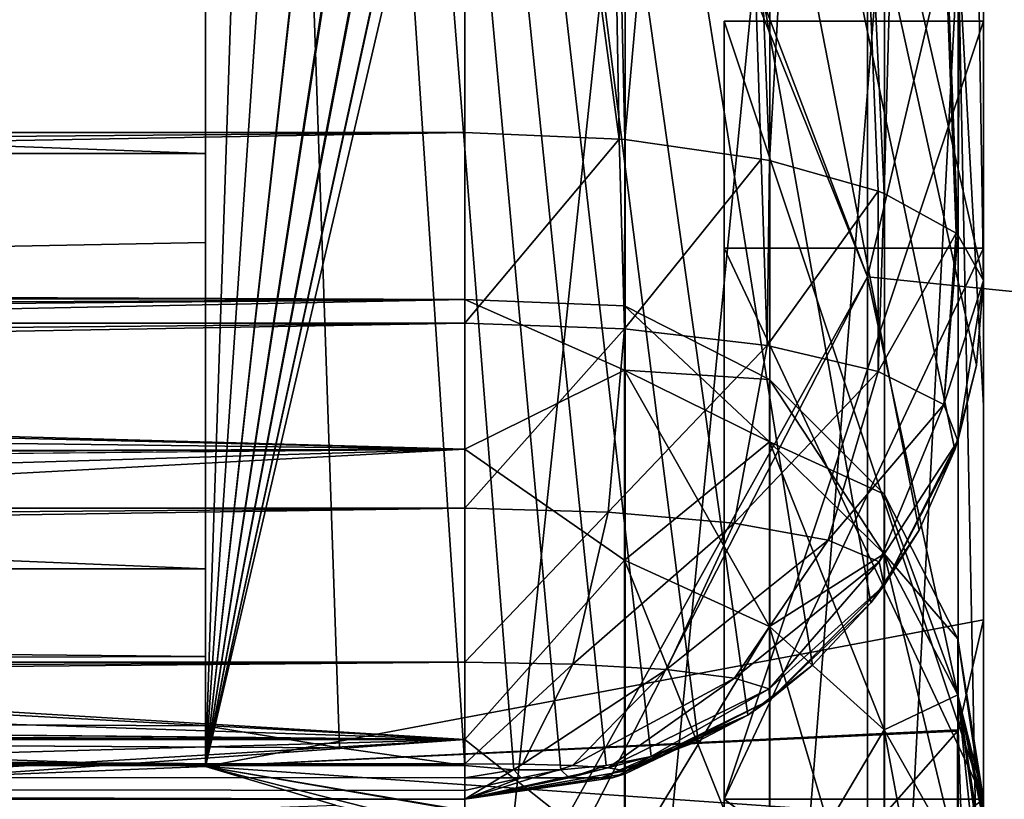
# Model space of a CAD drawing. Header units: millimetres. Extents: x -143 to 143, y -35 to 35.
# Tile 503 of 533: x 139.59 to 141.49, y 4 to 5.5. Entities that reach past the tile are written whole.
import ezdxf

# ---------------------------------------------------------------- set-up
doc = ezdxf.new("R2010")
doc.units = ezdxf.units.MM
doc.header["$LTSCALE"] = 65.185185
for name, color, linetype in [('1137', 7, 'CONTINUOUS'), ('1142', 7, 'CONTINUOUS'), ('1145', 7, 'CONTINUOUS'), ('1146', 7, 'CONTINUOUS'), ('1147', 7, 'CONTINUOUS'), ('1148', 7, 'CONTINUOUS'), ('1149', 7, 'CONTINUOUS'), ('1150', 7, 'CONTINUOUS'), ('1152', 7, 'CONTINUOUS'), ('1153', 7, 'CONTINUOUS'), ('1154', 7, 'CONTINUOUS'), ('1155', 7, 'CONTINUOUS'), ('1196', 7, 'CONTINUOUS'), ('1301', 7, 'CONTINUOUS'), ('1323', 7, 'CONTINUOUS'), ('1450', 7, 'CONTINUOUS'), ('1452', 7, 'CONTINUOUS'), ('1596', 7, 'CONTINUOUS'), ('1745', 7, 'CONTINUOUS'), ('1760', 7, 'CONTINUOUS'), ('1763', 7, 'CONTINUOUS'), ('1765', 7, 'CONTINUOUS'), ('849', 7, 'CONTINUOUS'), ('861', 7, 'CONTINUOUS'), ('869', 7, 'CONTINUOUS'), ('872', 7, 'CONTINUOUS'), ('873', 7, 'CONTINUOUS'), ('874', 7, 'CONTINUOUS'), ('875', 7, 'CONTINUOUS'), ('876', 7, 'CONTINUOUS'), ('877', 7, 'CONTINUOUS'), ('878', 7, 'CONTINUOUS'), ('884', 7, 'CONTINUOUS'), ('893', 7, 'CONTINUOUS'), ('894', 7, 'CONTINUOUS'), ('895', 7, 'CONTINUOUS')]:
    doc.layers.add(name, color=color, linetype=linetype)

msp = doc.modelspace()

# ---------------------------------------------------------------- linework, layer by layer
at = {"layer": '1137', "linetype": 'CONTINUOUS'}
for points in [[(93.65, 3.264, 18.2098), (93.65, 6.3704, 17.3686), (140.45, 6.0649, 17.4776), (93.65, 3.264, 18.2098)], [(140.45, 3.0752, 18.2426), (93.65, 3.264, 18.2098), (140.45, 6.0649, 17.4776), (140.45, 3.0752, 18.2426)]]:
    msp.add_3dface(points, dxfattribs=at)
at = {"layer": '1142', "linetype": 'CONTINUOUS'}
for points in [[(141.45, 6.2823, 16.3335), (141.45, 4.7587, 16.8406), (141.4013, 5.6482, 16.8887), (141.45, 6.2823, 16.3335)], [(140.45, 3.0752, 18.2426), (140.45, 6.0649, 17.4776), (140.759, 5.997, 17.4493), (140.45, 3.0752, 18.2426)], [(140.45, 3.0752, 18.2426), (140.759, 5.997, 17.4493), (140.759, 3.0401, 18.1989), (140.45, 3.0752, 18.2426)], [(140.759, 5.997, 17.4493), (141.038, 5.8981, 17.3328), (140.759, 3.0401, 18.1989), (140.759, 5.997, 17.4493)], [(141.038, 5.8981, 17.3328), (141.038, 2.9892, 18.0632), (140.759, 3.0401, 18.1989), (141.038, 5.8981, 17.3328)], [(141.038, 5.8981, 17.3328), (141.2594, 5.778, 17.1396), (141.038, 2.9892, 18.0632), (141.038, 5.8981, 17.3328)], [(141.2594, 5.778, 17.1396), (141.2594, 2.9276, 17.8488), (141.038, 2.9892, 18.0632), (141.2594, 5.778, 17.1396)], [(141.2594, 5.778, 17.1396), (141.4013, 5.6482, 16.8887), (141.2594, 2.9276, 17.8488), (141.2594, 5.778, 17.1396)], [(141.4013, 5.6482, 16.8887), (141.4013, 2.8613, 17.5768), (141.2594, 2.9276, 17.8488), (141.4013, 5.6482, 16.8887)], [(141.45, 4.7587, 16.8406), (141.45, 3.1952, 17.2058), (141.4013, 5.6482, 16.8887), (141.45, 4.7587, 16.8406)], [(141.4013, 5.6482, 16.8887), (141.45, 3.1952, 17.2058), (141.4013, 2.8613, 17.5768), (141.4013, 5.6482, 16.8887)]]:
    msp.add_3dface(points, dxfattribs=at)
at = {"layer": '1145', "linetype": 'CONTINUOUS'}
for points in [[(120.15, 5.9628, -5.3333), (139.95, 5.9628, -5.3333), (139.95, 5.2452, -6.0405), (120.15, 5.9628, -5.3333)], [(120.15, 5.2452, -6.0405), (120.15, 5.9628, -5.3333), (139.95, 5.2452, -6.0405), (120.15, 5.2452, -6.0405)], [(120.15, 4.4444, -6.6518), (120.15, 5.2452, -6.0405), (139.95, 4.4444, -6.6518), (120.15, 4.4444, -6.6518)], [(139.95, 4.4444, -6.6518), (120.15, 5.2452, -6.0405), (139.95, 5.2452, -6.0405), (139.95, 4.4444, -6.6518)]]:
    msp.add_3dface(points, dxfattribs=at)
at = {"layer": '1146', "linetype": 'CONTINUOUS'}
for points in [[(120.15, 5.9628, 5.3333), (120.15, 4.7183, 6.4604), (139.95, 5.9628, 5.3333), (120.15, 5.9628, 5.3333)], [(139.95, 5.9628, 5.3333), (120.15, 4.7183, 6.4604), (139.95, 5.0731, 6.1858), (139.95, 5.9628, 5.3333)], [(120.15, 4.7183, 6.4604), (139.95, 4.063, 6.8914), (139.95, 5.0731, 6.1858), (120.15, 4.7183, 6.4604)], [(120.15, 3.266, 7.303), (139.95, 4.063, 6.8914), (120.15, 4.7183, 6.4604), (120.15, 3.266, 7.303)], [(140.2008, 3.9883, 6.9349), (139.95, 4.063, 6.8914), (120.15, 3.266, 7.303), (140.2008, 3.9883, 6.9349)]]:
    msp.add_3dface(points, dxfattribs=at)
at = {"layer": '1147', "linetype": 'CONTINUOUS'}
for points in [[(139.95, 14.419, -11.5906), (139.95, 11.5906, -14.419), (139.95, 4.1417, -6.9701), (139.95, 14.419, -11.5906)], [(139.95, 14.419, -11.5906), (139.95, 4.1417, -6.9701), (139.95, 7.8284, -5), (139.95, 14.419, -11.5906)], [(139.95, 7.8284, -5), (139.95, 4.1417, -6.9701), (139.95, 6.7082, -5), (139.95, 7.8284, -5)], [(139.95, 4.1417, -6.9701), (139.95, 5.2452, -6.0405), (139.95, 6.7082, -5), (139.95, 4.1417, -6.9701)], [(139.95, 6.7082, -5), (139.95, 5.2452, -6.0405), (139.95, 6.4315, -5.039), (139.95, 6.7082, -5)], [(139.95, 6.4315, -5.039), (139.95, 5.2452, -6.0405), (139.95, 6.1764, -5.1531), (139.95, 6.4315, -5.039)], [(139.95, 5.2452, -6.0405), (139.95, 5.9628, -5.3333), (139.95, 6.1764, -5.1531), (139.95, 5.2452, -6.0405)], [(139.95, 4.4444, -6.6518), (139.95, 5.2452, -6.0405), (139.95, 4.1417, -6.9701), (139.95, 4.4444, -6.6518)], [(139.95, 4.2754, -6.7942), (139.95, 4.4444, -6.6518), (139.95, 4.1417, -6.9701), (139.95, 4.2754, -6.7942)]]:
    msp.add_3dface(points, dxfattribs=at)
at = {"layer": '1148', "linetype": 'CONTINUOUS'}
for points in [[(120.15, 4.4444, -6.6518), (139.95, 4.4444, -6.6518), (139.95, 4.2754, -6.7942), (120.15, 4.4444, -6.6518)], [(120.15, 4.4444, -6.6518), (139.95, 4.2754, -6.7942), (120.15, 4.2067, -6.8745), (120.15, 4.4444, -6.6518)], [(139.95, 4.2754, -6.7942), (139.95, 4.1417, -6.9701), (120.15, 4.2067, -6.8745), (139.95, 4.2754, -6.7942)], [(139.95, 4.1417, -6.9701), (140.2081, 4.0991, -7.0492), (120.15, 4.2067, -6.8745), (139.95, 4.1417, -6.9701)], [(140.2081, 4.0991, -7.0492), (140.45, 4.0649, -7.129), (120.15, 4.2067, -6.8745), (140.2081, 4.0991, -7.0492)], [(120.15, 4.2067, -6.8745), (140.45, 4.0649, -7.129), (120.15, 4.053, -7.1622), (120.15, 4.2067, -6.8745)], [(120.15, 4.053, -7.1622), (140.45, 4.0649, -7.129), (140.45, 4.0413, -7.1987), (120.15, 4.053, -7.1622)], [(120.15, 4, -7.4833), (120.15, 4.053, -7.1622), (140.45, 4, -7.4833), (120.15, 4, -7.4833)], [(140.45, 4, -7.4833), (120.15, 4.053, -7.1622), (140.45, 4.0164, -7.3032), (140.45, 4, -7.4833)], [(140.45, 4.0164, -7.3032), (120.15, 4.053, -7.1622), (140.45, 4.0413, -7.1987), (140.45, 4.0164, -7.3032)]]:
    msp.add_3dface(points, dxfattribs=at)
at = {"layer": '1149', "linetype": 'CONTINUOUS'}
for points in [[(139.95, 11.5906, -14.419), (141.45, 10.4797, -14.0152), (141.45, 5, -8.5355), (139.95, 11.5906, -14.419)], [(139.95, 11.5906, -14.419), (141.45, 5, -8.5355), (141.4366, 4.8367, -8.3659), (139.95, 11.5906, -14.419)], [(139.95, 4.1417, -6.9701), (139.95, 11.5906, -14.419), (140.2081, 4.0991, -7.0492), (139.95, 4.1417, -6.9701)], [(139.95, 11.5906, -14.419), (140.45, 4.0649, -7.129), (140.2081, 4.0991, -7.0492), (139.95, 11.5906, -14.419)], [(140.45, 4.0649, -7.129), (139.95, 11.5906, -14.419), (140.5443, 4.0566, -7.1652), (140.45, 4.0649, -7.129)], [(140.5443, 4.0566, -7.1652), (139.95, 11.5906, -14.419), (140.6349, 4.0566, -7.2079), (140.5443, 4.0566, -7.1652)], [(140.6349, 4.0566, -7.2079), (139.95, 11.5906, -14.419), (140.7229, 4.0648, -7.2576), (140.6349, 4.0566, -7.2079)], [(140.7229, 4.0648, -7.2576), (139.95, 11.5906, -14.419), (140.8096, 4.0821, -7.3157), (140.7229, 4.0648, -7.2576)], [(140.8096, 4.0821, -7.3157), (139.95, 11.5906, -14.419), (140.8997, 4.1119, -7.388), (140.8096, 4.0821, -7.3157)], [(140.8997, 4.1119, -7.388), (139.95, 11.5906, -14.419), (140.9956, 4.162, -7.4833), (140.8997, 4.1119, -7.388)], [(140.9956, 4.162, -7.4833), (139.95, 11.5906, -14.419), (141.1205, 4.2581, -7.6383), (140.9956, 4.162, -7.4833)], [(141.1205, 4.2581, -7.6383), (139.95, 11.5906, -14.419), (141.2333, 4.3784, -7.8118), (141.1205, 4.2581, -7.6383)], [(141.2333, 4.3784, -7.8118), (139.95, 11.5906, -14.419), (141.3265, 4.5187, -7.996), (141.2333, 4.3784, -7.8118)], [(141.3265, 4.5187, -7.996), (139.95, 11.5906, -14.419), (141.3952, 4.6736, -8.1833), (141.3265, 4.5187, -7.996)], [(141.3952, 4.6736, -8.1833), (139.95, 11.5906, -14.419), (141.4366, 4.8367, -8.3659), (141.3952, 4.6736, -8.1833)]]:
    msp.add_3dface(points, dxfattribs=at)
at = {"layer": '1150', "linetype": 'CONTINUOUS'}
for points in [[(140.45, 7.4732, -16.9234), (140.45, 5.2857, -17.7288), (140.7474, 5.2728, -17.6855), (140.45, 7.4732, -16.9234)], [(140.45, 7.4732, -16.9234), (140.7474, 5.2728, -17.6855), (140.7088, 7.4594, -16.8922), (140.45, 7.4732, -16.9234)], [(140.7474, 5.2728, -17.6855), (140.7589, 5.2717, -17.682), (140.7088, 7.4594, -16.8922), (140.7474, 5.2728, -17.6855)], [(140.7088, 7.4594, -16.8922), (140.7589, 5.2717, -17.682), (140.95, 7.4191, -16.8008), (140.7088, 7.4594, -16.8922)], [(140.7589, 5.2717, -17.682), (141.0218, 5.2344, -17.5567), (140.95, 7.4191, -16.8008), (140.7589, 5.2717, -17.682)], [(141.0218, 5.2344, -17.5567), (141.0377, 5.2312, -17.5459), (140.95, 7.4191, -16.8008), (141.0218, 5.2344, -17.5567)], [(140.95, 7.4191, -16.8008), (141.0377, 5.2312, -17.5459), (141.1571, 7.3549, -16.6555), (140.95, 7.4191, -16.8008)], [(141.0377, 5.2312, -17.5459), (141.2474, 5.1724, -17.3488), (141.1571, 7.3549, -16.6555), (141.0377, 5.2312, -17.5459)], [(141.2474, 5.1724, -17.3488), (141.259, 5.168, -17.3338), (141.1571, 7.3549, -16.6555), (141.2474, 5.1724, -17.3488)], [(141.1571, 7.3549, -16.6555), (141.259, 5.168, -17.3338), (141.316, 7.2712, -16.466), (141.1571, 7.3549, -16.6555)], [(141.259, 5.168, -17.3338), (141.3974, 5.0914, -17.0772), (141.316, 7.2712, -16.466), (141.259, 5.168, -17.3338)], [(141.3974, 5.0914, -17.0772), (141.401, 5.0883, -17.0667), (141.316, 7.2712, -16.466), (141.3974, 5.0914, -17.0772)], [(141.316, 7.2712, -16.466), (141.401, 5.0883, -17.0667), (141.4159, 7.1738, -16.2454), (141.316, 7.2712, -16.466)], [(141.401, 5.0883, -17.0667), (141.45, 5, -16.7705), (141.4159, 7.1738, -16.2454), (141.401, 5.0883, -17.0667)], [(141.45, 5, -16.7705), (141.45, 7.0667, -16.0097), (141.4159, 7.1738, -16.2454), (141.45, 5, -16.7705)]]:
    msp.add_3dface(points, dxfattribs=at)
at = {"layer": '1152', "linetype": 'CONTINUOUS'}
for points in [[(140.7474, 5.2728, -17.6855), (140.45, 5.2857, -17.7288), (140.45, 4.9177, -17.7671), (140.7474, 5.2728, -17.6855)], [(140.7577, 4.9066, -17.7174), (140.7474, 5.2728, -17.6855), (140.45, 4.9177, -17.7671), (140.7577, 4.9066, -17.7174)], [(140.7589, 5.2717, -17.682), (140.7474, 5.2728, -17.6855), (140.7577, 4.9066, -17.7174), (140.7589, 5.2717, -17.682)], [(141.0218, 5.2344, -17.5567), (140.7589, 5.2717, -17.682), (140.7577, 4.9066, -17.7174), (141.0218, 5.2344, -17.5567)], [(141.0218, 5.2344, -17.5567), (140.7577, 4.9066, -17.7174), (141.0334, 4.8749, -17.573), (141.0218, 5.2344, -17.5567)], [(141.0377, 5.2312, -17.5459), (141.0218, 5.2344, -17.5567), (141.0334, 4.8749, -17.573), (141.0377, 5.2312, -17.5459)], [(141.2474, 5.1724, -17.3488), (141.0377, 5.2312, -17.5459), (141.0334, 4.8749, -17.573), (141.2474, 5.1724, -17.3488)], [(141.2474, 5.1724, -17.3488), (141.0334, 4.8749, -17.573), (141.2469, 4.8249, -17.3487), (141.2474, 5.1724, -17.3488)], [(141.259, 5.168, -17.3338), (141.2474, 5.1724, -17.3488), (141.2469, 4.8249, -17.3487), (141.259, 5.168, -17.3338)], [(141.3974, 5.0914, -17.0772), (141.259, 5.168, -17.3338), (141.2469, 4.8249, -17.3487), (141.3974, 5.0914, -17.0772)], [(141.3974, 5.0914, -17.0772), (141.2469, 4.8249, -17.3487), (141.3738, 4.7613, -17.0697), (141.3974, 5.0914, -17.0772)], [(141.401, 5.0883, -17.0667), (141.3974, 5.0914, -17.0772), (141.3738, 4.7613, -17.0697), (141.401, 5.0883, -17.0667)], [(141.45, 5, -16.7705), (141.401, 5.0883, -17.0667), (141.3738, 4.7613, -17.0697), (141.45, 5, -16.7705)], [(141.45, 5, -16.7705), (141.3738, 4.7613, -17.0697), (141.4011, 4.691, -16.7705), (141.45, 5, -16.7705)], [(140.45, 4.561, -17.669), (140.7577, 4.9066, -17.7174), (140.45, 4.9177, -17.7671), (140.45, 4.561, -17.669)], [(140.7265, 4.5535, -17.6215), (140.7577, 4.9066, -17.7174), (140.45, 4.561, -17.669), (140.7265, 4.5535, -17.6215)], [(140.7577, 4.9066, -17.7174), (140.7265, 4.5535, -17.6215), (141.0334, 4.8749, -17.573), (140.7577, 4.9066, -17.7174)], [(141.0334, 4.8749, -17.573), (140.7265, 4.5535, -17.6215), (140.9697, 4.5322, -17.4854), (141.0334, 4.8749, -17.573)], [(141.0334, 4.8749, -17.573), (140.9697, 4.5322, -17.4854), (141.2469, 4.8249, -17.3487), (141.0334, 4.8749, -17.573)], [(141.2469, 4.8249, -17.3487), (140.9697, 4.5322, -17.4854), (141.1505, 4.4991, -17.2788), (141.2469, 4.8249, -17.3487)], [(141.2469, 4.8249, -17.3487), (141.1505, 4.4991, -17.2788), (141.3738, 4.7613, -17.0697), (141.2469, 4.8249, -17.3487)], [(141.3738, 4.7613, -17.0697), (141.1505, 4.4991, -17.2788), (141.2491, 4.4574, -17.0293), (141.3738, 4.7613, -17.0697)], [(141.3738, 4.7613, -17.0697), (141.2491, 4.4574, -17.0293), (141.4011, 4.691, -16.7705), (141.3738, 4.7613, -17.0697)], [(141.4011, 4.691, -16.7705), (141.2491, 4.4574, -17.0293), (141.259, 4.4122, -16.7705), (141.4011, 4.691, -16.7705)], [(140.45, 4.2644, -17.4479), (140.7265, 4.5535, -17.6215), (140.45, 4.561, -17.669), (140.45, 4.2644, -17.4479)], [(140.6581, 4.2606, -17.4108), (140.7265, 4.5535, -17.6215), (140.45, 4.2644, -17.4479), (140.6581, 4.2606, -17.4108)], [(140.7265, 4.5535, -17.6215), (140.6581, 4.2606, -17.4108), (140.9697, 4.5322, -17.4854), (140.7265, 4.5535, -17.6215)], [(140.9697, 4.5322, -17.4854), (140.6581, 4.2606, -17.4108), (140.8389, 4.25, -17.3055), (140.9697, 4.5322, -17.4854)], [(140.9697, 4.5322, -17.4854), (140.8389, 4.25, -17.3055), (141.1505, 4.4991, -17.2788), (140.9697, 4.5322, -17.4854)], [(141.1505, 4.4991, -17.2788), (140.8389, 4.25, -17.3055), (140.9698, 4.2335, -17.1477), (141.1505, 4.4991, -17.2788)], [(141.1505, 4.4991, -17.2788), (140.9698, 4.2335, -17.1477), (141.2491, 4.4574, -17.0293), (141.1505, 4.4991, -17.2788)], [(141.2491, 4.4574, -17.0293), (140.9698, 4.2335, -17.1477), (141.0369, 4.213, -16.9606), (141.2491, 4.4574, -17.0293)], [(141.2491, 4.4574, -17.0293), (141.0369, 4.213, -16.9606), (141.259, 4.4122, -16.7705), (141.2491, 4.4574, -17.0293)], [(141.259, 4.4122, -16.7705), (141.0369, 4.213, -16.9606), (141.0378, 4.191, -16.7705), (141.259, 4.4122, -16.7705)], [(140.45, 4.0684, -17.1341), (140.6581, 4.2606, -17.4108), (140.45, 4.2644, -17.4479), (140.45, 4.0684, -17.1341)], [(140.5615, 4.0674, -17.1138), (140.6581, 4.2606, -17.4108), (140.45, 4.0684, -17.1341), (140.5615, 4.0674, -17.1138)], [(140.6581, 4.2606, -17.4108), (140.5615, 4.0674, -17.1138), (140.8389, 4.25, -17.3055), (140.6581, 4.2606, -17.4108)], [(140.8389, 4.25, -17.3055), (140.5615, 4.0674, -17.1138), (140.6579, 4.0646, -17.0565), (140.8389, 4.25, -17.3055)], [(140.8389, 4.25, -17.3055), (140.6579, 4.0646, -17.0565), (140.9698, 4.2335, -17.1477), (140.8389, 4.25, -17.3055)], [(140.9698, 4.2335, -17.1477), (140.6579, 4.0646, -17.0565), (140.7266, 4.0602, -16.9712), (140.9698, 4.2335, -17.1477)], [(140.9698, 4.2335, -17.1477), (140.7266, 4.0602, -16.9712), (141.0369, 4.213, -16.9606), (140.9698, 4.2335, -17.1477)], [(141.0369, 4.213, -16.9606), (140.7266, 4.0602, -16.9712), (140.7605, 4.0547, -16.8711), (141.0369, 4.213, -16.9606)], [(141.0369, 4.213, -16.9606), (140.7605, 4.0547, -16.8711), (141.0378, 4.191, -16.7705), (141.0369, 4.213, -16.9606)], [(141.0378, 4.191, -16.7705), (140.7605, 4.0547, -16.8711), (140.759, 4.0489, -16.7705), (141.0378, 4.191, -16.7705)], [(140.45, 4, -16.7705), (140.5615, 4.0674, -17.1138), (140.45, 4.0684, -17.1341), (140.45, 4, -16.7705)], [(140.5615, 4.0674, -17.1138), (140.45, 4, -16.7705), (140.6579, 4.0646, -17.0565), (140.5615, 4.0674, -17.1138)], [(140.6579, 4.0646, -17.0565), (140.45, 4, -16.7705), (140.7266, 4.0602, -16.9712), (140.6579, 4.0646, -17.0565)], [(140.7266, 4.0602, -16.9712), (140.45, 4, -16.7705), (140.7605, 4.0547, -16.8711), (140.7266, 4.0602, -16.9712)], [(140.7605, 4.0547, -16.8711), (140.45, 4, -16.7705), (140.759, 4.0489, -16.7705), (140.7605, 4.0547, -16.8711)]]:
    msp.add_3dface(points, dxfattribs=at)
at = {"layer": '1153', "linetype": 'CONTINUOUS'}
for points in [[(141.45, 5, -8.5355), (141.45, 5, -16.7705), (141.4011, 4.691, -16.7705), (141.45, 5, -8.5355)], [(141.4366, 4.8367, -8.3659), (141.45, 5, -8.5355), (141.4011, 4.691, -16.7705), (141.4366, 4.8367, -8.3659)], [(141.3952, 4.6736, -8.1833), (141.4366, 4.8367, -8.3659), (141.4011, 4.691, -16.7705), (141.3952, 4.6736, -8.1833)], [(141.3952, 4.6736, -8.1833), (141.4011, 4.691, -16.7705), (141.259, 4.4122, -16.7705), (141.3952, 4.6736, -8.1833)], [(141.3265, 4.5187, -7.996), (141.3952, 4.6736, -8.1833), (141.259, 4.4122, -16.7705), (141.3265, 4.5187, -7.996)], [(141.2333, 4.3784, -7.8118), (141.3265, 4.5187, -7.996), (141.259, 4.4122, -16.7705), (141.2333, 4.3784, -7.8118)], [(141.2333, 4.3784, -7.8118), (141.259, 4.4122, -16.7705), (141.0378, 4.191, -16.7705), (141.2333, 4.3784, -7.8118)], [(141.1205, 4.2581, -7.6383), (141.2333, 4.3784, -7.8118), (141.0378, 4.191, -16.7705), (141.1205, 4.2581, -7.6383)], [(140.9956, 4.162, -7.4833), (141.1205, 4.2581, -7.6383), (141.0378, 4.191, -16.7705), (140.9956, 4.162, -7.4833)], [(140.9956, 4.162, -7.4833), (141.0378, 4.191, -16.7705), (140.759, 4.0489, -16.7705), (140.9956, 4.162, -7.4833)], [(140.9956, 4.162, -7.4833), (140.759, 4.0489, -16.7705), (140.7346, 4.0413, -7.4833), (140.9956, 4.162, -7.4833)], [(140.759, 4.0489, -16.7705), (140.45, 4, -16.7705), (140.7346, 4.0413, -7.4833), (140.759, 4.0489, -16.7705)], [(140.45, 4, -16.7705), (140.45, 4, -7.4833), (140.7346, 4.0413, -7.4833), (140.45, 4, -16.7705)]]:
    msp.add_3dface(points, dxfattribs=at)
at = {"layer": '1154', "linetype": 'CONTINUOUS'}
for points in [[(140.8997, 4.1119, -7.388), (140.9956, 4.162, -7.4833), (140.7129, 4.0413, -7.3744), (140.8997, 4.1119, -7.388)], [(140.9956, 4.162, -7.4833), (140.7346, 4.0413, -7.4833), (140.7129, 4.0413, -7.3744), (140.9956, 4.162, -7.4833)], [(140.8096, 4.0821, -7.3157), (140.8997, 4.1119, -7.388), (140.7129, 4.0413, -7.3744), (140.8096, 4.0821, -7.3157)], [(140.45, 4.0413, -7.1987), (140.45, 4.0649, -7.129), (140.5443, 4.0566, -7.1652), (140.45, 4.0413, -7.1987)], [(140.6349, 4.0566, -7.2079), (140.7229, 4.0648, -7.2576), (140.6512, 4.0413, -7.2821), (140.6349, 4.0566, -7.2079)], [(140.7229, 4.0648, -7.2576), (140.8096, 4.0821, -7.3157), (140.6512, 4.0413, -7.2821), (140.7229, 4.0648, -7.2576)], [(140.6512, 4.0413, -7.2821), (140.8096, 4.0821, -7.3157), (140.7129, 4.0413, -7.3744), (140.6512, 4.0413, -7.2821)], [(140.45, 4.0413, -7.1987), (140.5443, 4.0566, -7.1652), (140.5589, 4.0413, -7.2204), (140.45, 4.0413, -7.1987)], [(140.5443, 4.0566, -7.1652), (140.6349, 4.0566, -7.2079), (140.5589, 4.0413, -7.2204), (140.5443, 4.0566, -7.1652)], [(140.5589, 4.0413, -7.2204), (140.6349, 4.0566, -7.2079), (140.6512, 4.0413, -7.2821), (140.5589, 4.0413, -7.2204)], [(140.45, 4, -7.4833), (140.45, 4.0164, -7.3032), (140.5589, 4.0413, -7.2204), (140.45, 4, -7.4833)], [(140.7346, 4.0413, -7.4833), (140.45, 4, -7.4833), (140.7129, 4.0413, -7.3744), (140.7346, 4.0413, -7.4833)], [(140.45, 4, -7.4833), (140.5589, 4.0413, -7.2204), (140.6512, 4.0413, -7.2821), (140.45, 4, -7.4833)], [(140.45, 4, -7.4833), (140.6512, 4.0413, -7.2821), (140.7129, 4.0413, -7.3744), (140.45, 4, -7.4833)], [(140.45, 4.0164, -7.3032), (140.45, 4.0413, -7.1987), (140.5589, 4.0413, -7.2204), (140.45, 4.0164, -7.3032)]]:
    msp.add_3dface(points, dxfattribs=at)
at = {"layer": '1155', "linetype": 'CONTINUOUS'}
for points in [[(120.15, 4, -7.4833), (140.45, 4, -7.4833), (120.15, 4, -16.7705), (120.15, 4, -7.4833)], [(140.45, 4, -7.4833), (140.45, 4, -16.7705), (120.15, 4, -16.7705), (140.45, 4, -7.4833)]]:
    msp.add_3dface(points, dxfattribs=at)
at = {"layer": '1196', "linetype": 'CONTINUOUS'}
for points in [[(131.65, 4.9994, -0.0763), (131.65, 4.9759, -0.4901), (140.45, 4.9635, 0.6027), (131.65, 4.9994, -0.0763)], [(131.65, 4.9994, 0.0763), (131.65, 4.9994, -0.0763), (140.45, 4.9635, 0.6027), (131.65, 4.9994, 0.0763)], [(131.65, 4.9759, 0.4901), (131.65, 4.9994, 0.0763), (140.45, 4.9635, 0.6027), (131.65, 4.9759, 0.4901)], [(131.65, 4.9759, -0.4901), (131.65, 4.9182, -0.9005), (140.45, 4.9635, -0.6027), (131.65, 4.9759, -0.4901)], [(140.45, 4.9635, 0.6027), (131.65, 4.9759, -0.4901), (140.45, 4.9635, -0.6027), (140.45, 4.9635, 0.6027)], [(131.65, 4.9182, 0.9005), (131.65, 4.9759, 0.4901), (140.45, 4.9635, 0.6027), (131.65, 4.9182, 0.9005)], [(131.65, 4.8885, -1.0502), (131.65, 4.7847, -1.4514), (140.45, 4.9635, -0.6027), (131.65, 4.8885, -1.0502)], [(140.45, 4.9635, -0.6027), (131.65, 4.7847, -1.4514), (140.45, 4.6751, -1.773), (140.45, 4.9635, -0.6027)], [(131.65, 4.9182, -0.9005), (131.65, 4.8885, -1.0502), (140.45, 4.9635, -0.6027), (131.65, 4.9182, -0.9005)], [(140.45, 4.6751, 1.773), (131.65, 4.9182, 0.9005), (140.45, 4.9635, 0.6027), (140.45, 4.6751, 1.773)], [(131.65, 4.8885, 1.0502), (131.65, 4.9182, 0.9005), (140.45, 4.6751, 1.773), (131.65, 4.8885, 1.0502)], [(131.65, 4.7847, 1.4514), (131.65, 4.8885, 1.0502), (140.45, 4.6751, 1.773), (131.65, 4.7847, 1.4514)], [(131.65, 4.7847, -1.4514), (131.65, 4.6481, -1.8427), (140.45, 4.6751, -1.773), (131.65, 4.7847, -1.4514)], [(131.65, 4.6481, 1.8427), (131.65, 4.7847, 1.4514), (140.45, 4.6751, 1.773), (131.65, 4.6481, 1.8427)], [(120.15, 4.5896, -1.9837), (131.65, 4.5896, -1.9837), (140.45, 4.6751, -1.773), (120.15, 4.5896, -1.9837)], [(131.65, 4.6481, -1.8427), (120.15, 4.5896, -1.9837), (140.45, 4.6751, -1.773), (131.65, 4.6481, -1.8427)], [(131.65, 4.4096, -2.357), (131.65, 4.1993, -2.7141), (140.45, 4.6751, -1.773), (131.65, 4.4096, -2.357)], [(140.45, 4.6751, -1.773), (131.65, 4.1993, -2.7141), (140.45, 4.1149, -2.8403), (140.45, 4.6751, -1.773)], [(131.65, 4.5896, -1.9837), (131.65, 4.4096, -2.357), (140.45, 4.6751, -1.773), (131.65, 4.5896, -1.9837)], [(140.45, 4.1149, 2.8403), (131.65, 4.6481, 1.8427), (140.45, 4.6751, 1.773), (140.45, 4.1149, 2.8403)], [(131.65, 4.5896, 1.9837), (131.65, 4.6481, 1.8427), (140.45, 4.1149, 2.8403), (131.65, 4.5896, 1.9837)], [(131.65, 4.4096, 2.357), (131.65, 4.5896, 1.9837), (140.45, 4.1149, 2.8403), (131.65, 4.4096, 2.357)], [(131.65, 4.1993, 2.7141), (131.65, 4.4096, 2.357), (140.45, 4.1149, 2.8403), (131.65, 4.1993, 2.7141)], [(131.65, 4.1993, -2.7141), (120.15, 4.1573, -2.7779), (140.45, 4.1149, -2.8403), (131.65, 4.1993, -2.7141)], [(120.15, 4.1573, 2.7779), (120.15, 4.1993, 2.7141), (140.45, 4.1149, 2.8403), (120.15, 4.1573, 2.7779)], [(120.15, 4.1993, 2.7141), (131.65, 4.1993, 2.7141), (140.45, 4.1149, 2.8403), (120.15, 4.1993, 2.7141)], [(140.45, 4.1149, -2.8403), (120.15, 4.1573, -2.7779), (131.65, 4.1145, -2.841), (140.45, 4.1149, -2.8403)], [(131.65, 4.1145, 2.841), (120.15, 4.1573, 2.7779), (140.45, 4.1149, 2.8403), (131.65, 4.1145, 2.841)], [(131.65, 3.5891, -3.4811), (131.65, 3.4811, -3.5891), (140.45, 4.1149, -2.8403), (131.65, 3.5891, -3.4811)], [(140.45, 4.1149, -2.8403), (131.65, 3.4811, -3.5891), (140.45, 3.3156, -3.7426), (140.45, 4.1149, -2.8403)], [(131.65, 3.8651, -3.172), (131.65, 3.5891, -3.4811), (140.45, 4.1149, -2.8403), (131.65, 3.8651, -3.172)], [(131.65, 4.1145, -2.841), (131.65, 3.8651, -3.172), (140.45, 4.1149, -2.8403), (131.65, 4.1145, -2.841)], [(140.45, 3.3156, 3.7426), (131.65, 4.1145, 2.841), (140.45, 4.1149, 2.8403), (140.45, 3.3156, 3.7426)], [(131.65, 3.8651, 3.172), (131.65, 4.1145, 2.841), (140.45, 3.3156, 3.7426), (131.65, 3.8651, 3.172)]]:
    msp.add_3dface(points, dxfattribs=at)
at = {"layer": '1301', "linetype": 'CONTINUOUS'}
for points in [[(125.45, 3.75, -20.1541), (93.65, 7.0725, -19.2414), (140.45, 6.9438, -19.2882), (125.45, 3.75, -20.1541)], [(140.45, 3.4954, -20.1998), (125.45, 3.75, -20.1541), (140.45, 6.9438, -19.2882), (140.45, 3.4954, -20.1998)]]:
    msp.add_3dface(points, dxfattribs=at)
at = {"layer": '1323', "linetype": 'CONTINUOUS'}
for points in [[(140.45, 3.6113, 20.1794), (140.45, 7.0544, 19.248), (102.0125, 4.8547, 19.9169), (140.45, 3.6113, 20.1794)], [(102.0125, 4.8547, 19.9169), (140.45, 7.0544, 19.248), (102.2937, 4.9015, 19.9054), (102.0125, 4.8547, 19.9169)], [(102.2937, 4.9015, 19.9054), (140.45, 7.0544, 19.248), (102.575, 4.9483, 19.8938), (102.2937, 4.9015, 19.9054)], [(102.575, 4.9483, 19.8938), (140.45, 7.0544, 19.248), (102.8092, 5.0881, 19.8585), (102.575, 4.9483, 19.8938)], [(102.8092, 5.0881, 19.8585), (140.45, 7.0544, 19.248), (103.0438, 5.2278, 19.8222), (102.8092, 5.0881, 19.8585)], [(103.0438, 5.2278, 19.8222), (140.45, 7.0544, 19.248), (103.1843, 5.3671, 19.785), (103.0438, 5.2278, 19.8222)], [(103.1843, 5.3671, 19.785), (140.45, 7.0544, 19.248), (103.325, 5.506, 19.7467), (103.1843, 5.3671, 19.785)], [(93.65, 3.4683, 20.2045), (140.45, 3.6113, 20.1794), (102.0125, 4.8547, 19.9169), (93.65, 3.4683, 20.2045)]]:
    msp.add_3dface(points, dxfattribs=at)
at = {"layer": '1450', "linetype": 'CONTINUOUS'}
for points in [[(141.2265, 8.1937, 18.6797), (140.45, 7.0544, 19.248), (141.2265, 5.0074, 19.7736), (141.2265, 8.1937, 18.6797)], [(141.2265, 8.1937, 18.6797), (141.2265, 5.0074, 19.7736), (141.9507, 8.0731, 18.4049), (141.2265, 8.1937, 18.6797)], [(141.9507, 8.0731, 18.4049), (141.2265, 5.0074, 19.7736), (141.9507, 4.9337, 19.4827), (141.9507, 8.0731, 18.4049)], [(140.45, 7.0544, 19.248), (140.45, 3.6113, 20.1794), (141.2265, 5.0074, 19.7736), (140.45, 7.0544, 19.248)], [(141.2265, 5.0074, 19.7736), (140.45, 3.6113, 20.1794), (141.2265, 1.6844, 20.3281), (141.2265, 5.0074, 19.7736)], [(141.2265, 5.0074, 19.7736), (141.2265, 1.6844, 20.3281), (141.9507, 4.9337, 19.4827), (141.2265, 5.0074, 19.7736)], [(141.9507, 4.9337, 19.4827), (141.2265, 1.6844, 20.3281), (141.9507, 1.6597, 20.029), (141.9507, 4.9337, 19.4827)]]:
    msp.add_3dface(points, dxfattribs=at)
at = {"layer": '1452', "linetype": 'CONTINUOUS'}
for points in [[(141.2265, 5.0074, -19.7736), (140.45, 6.9438, -19.2882), (141.2265, 8.1937, -18.6797), (141.2265, 5.0074, -19.7736)], [(141.2265, 5.0074, -19.7736), (141.2265, 8.1937, -18.6797), (141.9507, 4.9337, -19.4827), (141.2265, 5.0074, -19.7736)], [(141.9507, 4.9337, -19.4827), (141.2265, 8.1937, -18.6797), (141.9507, 8.0731, -18.4049), (141.9507, 4.9337, -19.4827)], [(140.45, 3.4954, -20.1998), (140.45, 6.9438, -19.2882), (141.2265, 5.0074, -19.7736), (140.45, 3.4954, -20.1998)], [(141.2265, 1.6844, -20.3281), (140.45, 3.4954, -20.1998), (141.2265, 5.0074, -19.7736), (141.2265, 1.6844, -20.3281)], [(141.2265, 1.6844, -20.3281), (141.2265, 5.0074, -19.7736), (141.9507, 1.6597, -20.029), (141.2265, 1.6844, -20.3281)], [(141.9507, 1.6597, -20.029), (141.2265, 5.0074, -19.7736), (141.9507, 4.9337, -19.4827), (141.9507, 1.6597, -20.029)]]:
    msp.add_3dface(points, dxfattribs=at)
at = {"layer": '1596', "linetype": 'CONTINUOUS'}
for points in [[(140.45, 4.6751, 1.773), (140.45, 4.9635, 0.6027), (140.7581, 4.8272, 1.1018), (140.45, 4.6751, 1.773)], [(140.45, 4.9635, 0.6027), (140.45, 4.9635, -0.6027), (140.7581, 4.9513), (140.45, 4.9635, 0.6027)], [(140.7581, 4.8272, 1.1018), (140.45, 4.9635, 0.6027), (140.7581, 4.9513), (140.7581, 4.8272, 1.1018)], [(140.45, 4.9635, -0.6027), (140.45, 4.6751, -1.773), (140.7581, 4.8272, -1.1018), (140.45, 4.9635, -0.6027)], [(140.7581, 4.9513), (140.45, 4.9635, -0.6027), (140.7581, 4.8272, -1.1018), (140.7581, 4.9513)], [(140.7581, 4.8272, 1.1018), (140.7581, 4.9513), (141.0373, 4.6888, 1.0702), (140.7581, 4.8272, 1.1018)], [(140.7581, 4.9513), (140.7581, 4.8272, -1.1018), (141.0373, 4.8094), (140.7581, 4.9513)], [(141.0373, 4.6888, 1.0702), (140.7581, 4.9513), (141.0373, 4.8094), (141.0373, 4.6888, 1.0702)], [(140.7581, 4.461, 2.1483), (140.45, 4.6751, 1.773), (140.7581, 4.8272, 1.1018), (140.7581, 4.461, 2.1483)], [(140.7581, 4.8272, -1.1018), (140.45, 4.6751, -1.773), (140.7581, 4.461, -2.1483), (140.7581, 4.8272, -1.1018)], [(140.7581, 4.461, 2.1483), (140.7581, 4.8272, 1.1018), (141.0373, 4.3331, 2.0867), (140.7581, 4.461, 2.1483)], [(141.0373, 4.3331, 2.0867), (140.7581, 4.8272, 1.1018), (141.0373, 4.6888, 1.0702), (141.0373, 4.3331, 2.0867)], [(140.7581, 4.8272, -1.1018), (140.7581, 4.461, -2.1483), (141.0373, 4.6888, -1.0702), (140.7581, 4.8272, -1.1018)], [(141.0373, 4.8094), (140.7581, 4.8272, -1.1018), (141.0373, 4.6888, -1.0702), (141.0373, 4.8094)], [(141.0373, 4.6888, 1.0702), (141.0373, 4.8094), (141.2588, 4.473, 1.0209), (141.0373, 4.6888, 1.0702)], [(141.0373, 4.8094), (141.0373, 4.6888, -1.0702), (141.2588, 4.588), (141.0373, 4.8094)], [(141.2588, 4.473, 1.0209), (141.0373, 4.8094), (141.2588, 4.588), (141.2588, 4.473, 1.0209)], [(140.45, 4.1149, 2.8403), (140.45, 4.6751, 1.773), (140.7581, 4.461, 2.1483), (140.45, 4.1149, 2.8403)], [(140.45, 4.6751, -1.773), (140.45, 4.1149, -2.8403), (140.7581, 4.461, -2.1483), (140.45, 4.6751, -1.773)], [(141.0373, 4.6888, -1.0702), (140.7581, 4.461, -2.1483), (141.0373, 4.3331, -2.0867), (141.0373, 4.6888, -1.0702)], [(141.0373, 4.3331, 2.0867), (141.0373, 4.6888, 1.0702), (141.2588, 4.1337, 1.9907), (141.0373, 4.3331, 2.0867)], [(141.2588, 4.1337, 1.9907), (141.0373, 4.6888, 1.0702), (141.2588, 4.473, 1.0209), (141.2588, 4.1337, 1.9907)], [(141.0373, 4.6888, -1.0702), (141.0373, 4.3331, -2.0867), (141.2588, 4.473, -1.0209), (141.0373, 4.6888, -1.0702)], [(141.2588, 4.588), (141.0373, 4.6888, -1.0702), (141.2588, 4.473, -1.0209), (141.2588, 4.588)], [(141.4011, 4.309), (141.4011, 4.201, 0.9588), (141.2588, 4.588), (141.4011, 4.309)], [(141.4011, 4.309), (141.2588, 4.588), (141.2588, 4.473, -1.0209), (141.4011, 4.309)], [(141.4011, 4.201, 0.9588), (141.2588, 4.473, 1.0209), (141.2588, 4.588), (141.4011, 4.201, 0.9588)], [(141.2588, 4.473, -1.0209), (141.0373, 4.3331, -2.0867), (141.2588, 4.1337, -1.9907), (141.2588, 4.473, -1.0209)], [(141.4011, 4.201, -0.9588), (141.4011, 4.309), (141.2588, 4.473, -1.0209), (141.4011, 4.201, -0.9588)], [(141.4011, 4.201, -0.9588), (141.2588, 4.473, -1.0209), (141.2588, 4.1337, -1.9907), (141.4011, 4.201, -0.9588)], [(141.4011, 4.201, 0.9588), (141.4011, 3.8823, 1.8696), (141.2588, 4.473, 1.0209), (141.4011, 4.201, 0.9588)], [(141.4011, 3.8823, 1.8696), (141.2588, 4.1337, 1.9907), (141.2588, 4.473, 1.0209), (141.4011, 3.8823, 1.8696)], [(140.7581, 3.8711, 3.0871), (140.45, 4.1149, 2.8403), (140.7581, 4.461, 2.1483), (140.7581, 3.8711, 3.0871)], [(140.7581, 4.461, -2.1483), (140.45, 4.1149, -2.8403), (140.7581, 3.8711, -3.0871), (140.7581, 4.461, -2.1483)], [(140.7581, 3.8711, 3.0871), (140.7581, 4.461, 2.1483), (141.0373, 3.7601, 2.9986), (140.7581, 3.8711, 3.0871)], [(141.0373, 3.7601, 2.9986), (140.7581, 4.461, 2.1483), (141.0373, 4.3331, 2.0867), (141.0373, 3.7601, 2.9986)], [(140.7581, 4.461, -2.1483), (140.7581, 3.8711, -3.0871), (141.0373, 4.3331, -2.0867), (140.7581, 4.461, -2.1483)], [(141.0373, 4.3331, -2.0867), (140.7581, 3.8711, -3.0871), (141.0373, 3.7601, -2.9986), (141.0373, 4.3331, -2.0867)], [(141.0373, 3.7601, 2.9986), (141.0373, 4.3331, 2.0867), (141.2588, 3.5871, 2.8606), (141.0373, 3.7601, 2.9986)], [(141.2588, 3.5871, 2.8606), (141.0373, 4.3331, 2.0867), (141.2588, 4.1337, 1.9907), (141.2588, 3.5871, 2.8606)], [(141.0373, 4.3331, -2.0867), (141.0373, 3.7601, -2.9986), (141.2588, 4.1337, -1.9907), (141.0373, 4.3331, -2.0867)], [(141.45, 3.9994, -0.0668), (141.45, 3.9745, 0.451), (141.4011, 4.309), (141.45, 3.9994, -0.0668)], [(141.4011, 4.201, -0.9588), (141.45, 3.9994, -0.0668), (141.4011, 4.309), (141.4011, 4.201, -0.9588)], [(141.4011, 4.309), (141.45, 3.9745, 0.451), (141.4011, 4.201, 0.9588), (141.4011, 4.309)], [(141.4011, 3.8823, -1.8696), (141.4011, 4.201, -0.9588), (141.2588, 4.1337, -1.9907), (141.4011, 3.8823, -1.8696)], [(141.45, 3.8485, -1.0903), (141.45, 3.9572, -0.5834), (141.4011, 4.201, -0.9588), (141.45, 3.8485, -1.0903)], [(141.4011, 3.8823, -1.8696), (141.45, 3.8485, -1.0903), (141.4011, 4.201, -0.9588), (141.4011, 3.8823, -1.8696)], [(141.45, 3.9572, -0.5834), (141.45, 3.9994, -0.0668), (141.4011, 4.201, -0.9588), (141.45, 3.9572, -0.5834)], [(141.45, 3.9745, 0.451), (141.45, 3.8828, 0.9612), (141.4011, 4.201, 0.9588), (141.45, 3.9745, 0.451)], [(141.45, 3.8828, 0.9612), (141.45, 3.7259, 1.4552), (141.4011, 4.201, 0.9588), (141.45, 3.8828, 0.9612)], [(141.4011, 4.201, 0.9588), (141.45, 3.7259, 1.4552), (141.4011, 3.8823, 1.8696), (141.4011, 4.201, 0.9588)], [(141.2588, 4.1337, -1.9907), (141.0373, 3.7601, -2.9986), (141.2588, 3.5871, -2.8606), (141.2588, 4.1337, -1.9907)], [(141.4011, 3.8823, -1.8696), (141.2588, 4.1337, -1.9907), (141.2588, 3.5871, -2.8606), (141.4011, 3.8823, -1.8696)], [(141.4011, 3.8823, 1.8696), (141.4011, 3.3689, 2.6866), (141.2588, 4.1337, 1.9907), (141.4011, 3.8823, 1.8696)], [(141.4011, 3.3689, 2.6866), (141.2588, 3.5871, 2.8606), (141.2588, 4.1337, 1.9907), (141.4011, 3.3689, 2.6866)], [(140.45, 3.3156, 3.7426), (140.45, 4.1149, 2.8403), (140.7581, 3.8711, 3.0871), (140.45, 3.3156, 3.7426)], [(140.45, 4.1149, -2.8403), (140.45, 3.3156, -3.7426), (140.7581, 3.8711, -3.0871), (140.45, 4.1149, -2.8403)]]:
    msp.add_3dface(points, dxfattribs=at)
at = {"layer": '1745', "linetype": 'CONTINUOUS'}
for points in [[(139.95, 4.063, 6.8914), (139.95, 11.5906, 14.419), (139.95, 5.0731, 6.1858), (139.95, 4.063, 6.8914)], [(139.95, 11.5906, 14.419), (139.95, 5.9628, 5.3333), (139.95, 5.0731, 6.1858), (139.95, 11.5906, 14.419)]]:
    msp.add_3dface(points, dxfattribs=at)
at = {"layer": '1760', "linetype": 'CONTINUOUS'}
for points in [[(140.45, 5.2857, -17.7288), (120.15, 5.2857, -17.7288), (120.1503, 5.105, -17.765), (140.45, 5.2857, -17.7288)], [(140.45, 5.2857, -17.7288), (120.1503, 5.105, -17.765), (120.1506, 4.9193, -17.7672), (140.45, 5.2857, -17.7288)], [(140.45, 4.9177, -17.7671), (140.45, 5.2857, -17.7288), (120.1506, 4.9193, -17.7672), (140.45, 4.9177, -17.7671)], [(140.45, 4.9177, -17.7671), (120.1506, 4.9193, -17.7672), (120.1498, 4.7359, -17.735), (140.45, 4.9177, -17.7671)], [(140.45, 4.9177, -17.7671), (120.1498, 4.7359, -17.735), (120.15, 4.5618, -17.6694), (140.45, 4.9177, -17.7671)], [(140.45, 4.561, -17.669), (140.45, 4.9177, -17.7671), (120.15, 4.5618, -17.6694), (140.45, 4.561, -17.669)], [(140.45, 4.561, -17.669), (120.15, 4.5618, -17.6694), (120.15, 4.4031, -17.5728), (140.45, 4.561, -17.669)], [(140.45, 4.2644, -17.4479), (140.45, 4.561, -17.669), (120.15, 4.265, -17.4486), (140.45, 4.2644, -17.4479)], [(140.45, 4.561, -17.669), (120.15, 4.4031, -17.5728), (120.15, 4.265, -17.4486), (140.45, 4.561, -17.669)], [(140.45, 4.2644, -17.4479), (120.15, 4.265, -17.4486), (120.15, 4.1521, -17.3007), (140.45, 4.2644, -17.4479)], [(140.45, 4.0684, -17.1341), (140.45, 4.2644, -17.4479), (120.15, 4.0685, -17.1343), (140.45, 4.0684, -17.1341)], [(140.45, 4.2644, -17.4479), (120.15, 4.1521, -17.3007), (120.15, 4.0685, -17.1343), (140.45, 4.2644, -17.4479)], [(140.45, 4.0684, -17.1341), (120.15, 4.0685, -17.1343), (120.15, 4.0172, -16.9554), (140.45, 4.0684, -17.1341)], [(140.45, 4, -16.7705), (140.45, 4.0684, -17.1341), (120.15, 4, -16.7705), (140.45, 4, -16.7705)], [(120.15, 4, -16.7705), (140.45, 4.0684, -17.1341), (120.15, 4.0172, -16.9554), (120.15, 4, -16.7705)]]:
    msp.add_3dface(points, dxfattribs=at)
at = {"layer": '1763', "linetype": 'CONTINUOUS'}
for points in [[(140.2001, 11.5251, 14.4714), (139.95, 11.5906, 14.419), (139.95, 4.063, 6.8914), (140.2001, 11.5251, 14.4714)], [(140.45, 11.4594, 14.5235), (140.2001, 11.5251, 14.4714), (139.95, 4.063, 6.8914), (140.45, 11.4594, 14.5235)], [(140.759, 11.3429, 14.5527), (140.45, 11.4594, 14.5235), (139.95, 4.063, 6.8914), (140.759, 11.3429, 14.5527)], [(140.7634, 11.3407, 14.5526), (140.759, 11.3429, 14.5527), (139.95, 4.063, 6.8914), (140.7634, 11.3407, 14.5526)], [(141.0381, 11.1674, 14.5087), (140.7634, 11.3407, 14.5526), (139.95, 4.063, 6.8914), (141.0381, 11.1674, 14.5087)], [(141.0458, 11.1613, 14.5063), (141.0381, 11.1674, 14.5087), (139.95, 4.063, 6.8914), (141.0458, 11.1613, 14.5063)], [(141.2594, 10.9502, 14.3959), (141.0458, 11.1613, 14.5063), (139.95, 4.063, 6.8914), (141.2594, 10.9502, 14.3959)], [(141.2663, 10.9415, 14.3905), (141.2594, 10.9502, 14.3959), (139.95, 4.063, 6.8914), (141.2663, 10.9415, 14.3905)], [(141.4014, 10.7128, 14.2254), (141.2663, 10.9415, 14.3905), (139.95, 4.063, 6.8914), (141.4014, 10.7128, 14.2254)], [(141.4039, 10.7064, 14.2202), (141.4014, 10.7128, 14.2254), (139.95, 4.063, 6.8914), (141.4039, 10.7064, 14.2202)], [(141.45, 10.4797, 14.0152), (141.4039, 10.7064, 14.2202), (139.95, 4.063, 6.8914), (141.45, 10.4797, 14.0152)], [(141.45, 4.3457, 7.8813), (141.45, 10.4797, 14.0152), (139.95, 4.063, 6.8914), (141.45, 4.3457, 7.8813)], [(141.45, 4.3457, 7.8813), (139.95, 4.063, 6.8914), (141.4013, 4.1335, 7.6461), (141.45, 4.3457, 7.8813)], [(141.4013, 4.1335, 7.6461), (139.95, 4.063, 6.8914), (141.4002, 4.1313, 7.6434), (141.4013, 4.1335, 7.6461)], [(141.4002, 4.1313, 7.6434), (139.95, 4.063, 6.8914), (141.2594, 3.9709, 7.4166), (141.4002, 4.1313, 7.6434)], [(139.95, 4.063, 6.8914), (140.2008, 3.9883, 6.9349), (140.7694, 3.855, 7.0697), (139.95, 4.063, 6.8914)], [(141.2594, 3.9709, 7.4166), (139.95, 4.063, 6.8914), (141.0456, 3.877, 7.2219), (141.2594, 3.9709, 7.4166)], [(141.0456, 3.877, 7.2219), (139.95, 4.063, 6.8914), (141.0381, 3.8752, 7.2166), (141.0456, 3.877, 7.2219)], [(141.0381, 3.8752, 7.2166), (139.95, 4.063, 6.8914), (140.7694, 3.855, 7.0697), (141.0381, 3.8752, 7.2166)]]:
    msp.add_3dface(points, dxfattribs=at)
at = {"layer": '1765', "linetype": 'CONTINUOUS'}
for points in [[(141.45, 2.685, 8.5902), (141.45, 4.3457, 7.8813), (141.4013, 4.1335, 7.6461), (141.45, 2.685, 8.5902)], [(141.4002, 4.1313, 7.6434), (141.2594, 3.9709, 7.4166), (141.4013, 2.5468, 8.3104), (141.4002, 4.1313, 7.6434)], [(141.4013, 4.1335, 7.6461), (141.4002, 4.1313, 7.6434), (141.4013, 2.5468, 8.3104), (141.4013, 4.1335, 7.6461)], [(141.45, 2.685, 8.5902), (141.4013, 4.1335, 7.6461), (141.4013, 2.5468, 8.3104), (141.45, 2.685, 8.5902)]]:
    msp.add_3dface(points, dxfattribs=at)
at = {"layer": '849', "linetype": 'CONTINUOUS'}
for points in [[(140.45, 7.4732, -16.9234), (93.65, 6.2597, -17.4088), (120.15, 5.2857, -17.7288), (140.45, 7.4732, -16.9234)], [(140.45, 5.2857, -17.7288), (140.45, 7.4732, -16.9234), (120.15, 5.2857, -17.7288), (140.45, 5.2857, -17.7288)]]:
    msp.add_3dface(points, dxfattribs=at)
at = {"layer": '861', "linetype": 'CONTINUOUS'}
msp.add_3dface([(141.45, 4, 14.4894), (141.45, 5.0625, 13.2766), (141.45, 4, 13.2766), (141.45, 4, 14.4894)], dxfattribs=at)
at = {"layer": '869', "linetype": 'CONTINUOUS'}
for points in [[(141.45, 5, -8.5355), (141.45, 10.4797, -14.0152), (141.45, 9.0314, -14.9895), (141.45, 5, -8.5355)], [(141.45, 7.8615, -15.6348), (141.45, 5, -8.5355), (141.45, 9.0314, -14.9895), (141.45, 7.8615, -15.6348)], [(141.45, 7.0667, -16.0097), (141.45, 5, -8.5355), (141.45, 7.8615, -15.6348), (141.45, 7.0667, -16.0097)], [(141.45, 5, -16.7705), (141.45, 5, -8.5355), (141.45, 7.0667, -16.0097), (141.45, 5, -16.7705)]]:
    msp.add_3dface(points, dxfattribs=at)
at = {"layer": '872', "linetype": 'CONTINUOUS'}
for points in [[(141.45, 10.4797, 14.0152), (141.45, 4.3457, 7.8813), (141.45, 9.158, 14.9124), (141.45, 10.4797, 14.0152)], [(141.45, 9.158, 14.9124), (141.45, 4.3457, 7.8813), (141.45, 7.7539, 15.6884), (141.45, 9.158, 14.9124)], [(141.45, 7.7539, 15.6884), (141.45, 4.3457, 7.8813), (141.45, 5.5, 12.8936), (141.45, 7.7539, 15.6884)], [(141.45, 6.2823, 16.3335), (141.45, 7.7539, 15.6884), (141.45, 5.5, 12.8936), (141.45, 6.2823, 16.3335)], [(141.45, 4.7587, 16.8406), (141.45, 6.2823, 16.3335), (141.45, 5.5, 13.2766), (141.45, 4.7587, 16.8406)], [(141.45, 5.5, 13.2766), (141.45, 6.2823, 16.3335), (141.45, 5.5, 12.8936), (141.45, 5.5, 13.2766)], [(141.45, 5.5, 12.8936), (141.45, 4.3457, 7.8813), (141.45, 4, 12), (141.45, 5.5, 12.8936)], [(141.45, 4, 15), (141.45, 4.7587, 16.8406), (141.45, 5.5, 13.2766), (141.45, 4, 15)], [(141.45, 4, 12.8936), (141.45, 5.5, 12.8936), (141.45, 4, 12), (141.45, 4, 12.8936)], [(141.45, 3.1952, 17.2058), (141.45, 4.7587, 16.8406), (141.45, 3.625, 15), (141.45, 3.1952, 17.2058)], [(141.45, 3.625, 15), (141.45, 4.7587, 16.8406), (141.45, 4, 15), (141.45, 3.625, 15)], [(141.45, 4.3457, 7.8813), (141.45, 2.685, 8.5902), (141.45, 4, 12), (141.45, 4.3457, 7.8813)], [(141.45, 2.685, 8.5902), (141.45, 3.625, 12), (141.45, 4, 12), (141.45, 2.685, 8.5902)]]:
    msp.add_3dface(points, dxfattribs=at)
at = {"layer": '873', "linetype": 'CONTINUOUS'}
for points in [[(141.45, 4, 12), (141.45, 3.625, 12), (140.95, 3.625, 12), (141.45, 4, 12)], [(140.95, 4, 12), (141.45, 4, 12), (140.95, 3.625, 12), (140.95, 4, 12)]]:
    msp.add_3dface(points, dxfattribs=at)
at = {"layer": '874', "linetype": 'CONTINUOUS'}
for points in [[(141.45, 4, 12.8936), (141.45, 4, 12), (140.95, 4, 12.8936), (141.45, 4, 12.8936)], [(141.45, 4, 12), (140.95, 4, 12), (140.95, 4, 12.8936), (141.45, 4, 12)]]:
    msp.add_3dface(points, dxfattribs=at)
at = {"layer": '875', "linetype": 'CONTINUOUS'}
for points in [[(141.45, 5.5, 12.8936), (141.45, 4, 12.8936), (140.95, 5.5, 12.8936), (141.45, 5.5, 12.8936)], [(141.45, 4, 12.8936), (140.95, 4, 12.8936), (140.95, 5.5, 12.8936), (141.45, 4, 12.8936)]]:
    msp.add_3dface(points, dxfattribs=at)
at = {"layer": '876', "linetype": 'CONTINUOUS'}
for points in [[(141.45, 5.5, 13.2766), (141.45, 5.5, 12.8936), (140.95, 5.5, 12.8936), (141.45, 5.5, 13.2766)], [(141.45, 5.5, 13.2766), (140.95, 5.5, 12.8936), (140.95, 5.5, 13.2766), (141.45, 5.5, 13.2766)]]:
    msp.add_3dface(points, dxfattribs=at)
at = {"layer": '877', "linetype": 'CONTINUOUS'}
for points in [[(141.45, 4, 15), (141.45, 5.5, 13.2766), (140.95, 4, 15), (141.45, 4, 15)], [(141.45, 5.5, 13.2766), (140.95, 5.5, 13.2766), (140.95, 4, 15), (141.45, 5.5, 13.2766)]]:
    msp.add_3dface(points, dxfattribs=at)
at = {"layer": '878', "linetype": 'CONTINUOUS'}
for points in [[(141.45, 3.625, 15), (141.45, 4, 15), (140.95, 4, 15), (141.45, 3.625, 15)], [(141.45, 3.625, 15), (140.95, 4, 15), (140.95, 3.625, 15), (141.45, 3.625, 15)]]:
    msp.add_3dface(points, dxfattribs=at)
at = {"layer": '884', "linetype": 'CONTINUOUS'}
for points in [[(140.95, 5.5, 12.8936), (140.95, 4, 12.8936), (140.95, 3, 13.2766), (140.95, 5.5, 12.8936)], [(140.95, 5.5, 13.2766), (140.95, 5.5, 12.8936), (140.95, 5.0625, 13.2766), (140.95, 5.5, 13.2766)], [(140.95, 3.625, 13.2766), (140.95, 5.5, 12.8936), (140.95, 3, 13.2766), (140.95, 3.625, 13.2766)], [(140.95, 5.5, 12.8936), (140.95, 3.625, 13.2766), (140.95, 4, 13.2766), (140.95, 5.5, 12.8936)], [(140.95, 5.0625, 13.2766), (140.95, 5.5, 12.8936), (140.95, 4, 13.2766), (140.95, 5.0625, 13.2766)], [(140.95, 4, 15), (140.95, 5.5, 13.2766), (140.95, 3.625, 15), (140.95, 4, 15)], [(140.95, 3.625, 15), (140.95, 5.5, 13.2766), (140.95, 4, 14.4894), (140.95, 3.625, 15)], [(140.95, 4, 14.4894), (140.95, 5.5, 13.2766), (140.95, 5.0625, 13.2766), (140.95, 4, 14.4894)], [(140.95, 4, 12), (140.95, 3.625, 12), (140.95, 3.625, 12.8936), (140.95, 4, 12)], [(140.95, 4, 12.8936), (140.95, 4, 12), (140.95, 3.625, 12.8936), (140.95, 4, 12.8936)], [(140.95, 3, 13.2766), (140.95, 4, 12.8936), (140.95, 3.625, 12.8936), (140.95, 3, 13.2766)], [(140.95, 3.625, 13.2766), (140.95, 3.625, 15), (140.95, 4, 13.2766), (140.95, 3.625, 13.2766)], [(140.95, 3.625, 15), (140.95, 4, 14.4894), (140.95, 4, 13.2766), (140.95, 3.625, 15)]]:
    msp.add_3dface(points, dxfattribs=at)
at = {"layer": '893', "linetype": 'CONTINUOUS'}
for points in [[(141.45, 5.0625, 13.2766), (141.45, 4, 14.4894), (140.95, 5.0625, 13.2766), (141.45, 5.0625, 13.2766)], [(141.45, 4, 14.4894), (140.95, 4, 14.4894), (140.95, 5.0625, 13.2766), (141.45, 4, 14.4894)]]:
    msp.add_3dface(points, dxfattribs=at)
at = {"layer": '894', "linetype": 'CONTINUOUS'}
for points in [[(141.45, 4, 13.2766), (141.45, 5.0625, 13.2766), (140.95, 4, 13.2766), (141.45, 4, 13.2766)], [(141.45, 5.0625, 13.2766), (140.95, 5.0625, 13.2766), (140.95, 4, 13.2766), (141.45, 5.0625, 13.2766)]]:
    msp.add_3dface(points, dxfattribs=at)
at = {"layer": '895', "linetype": 'CONTINUOUS'}
for points in [[(141.45, 4, 14.4894), (141.45, 4, 13.2766), (140.95, 4, 14.4894), (141.45, 4, 14.4894)], [(140.95, 4, 14.4894), (141.45, 4, 13.2766), (140.95, 4, 13.2766), (140.95, 4, 14.4894)]]:
    msp.add_3dface(points, dxfattribs=at)

doc.saveas('drawing.dxf')
